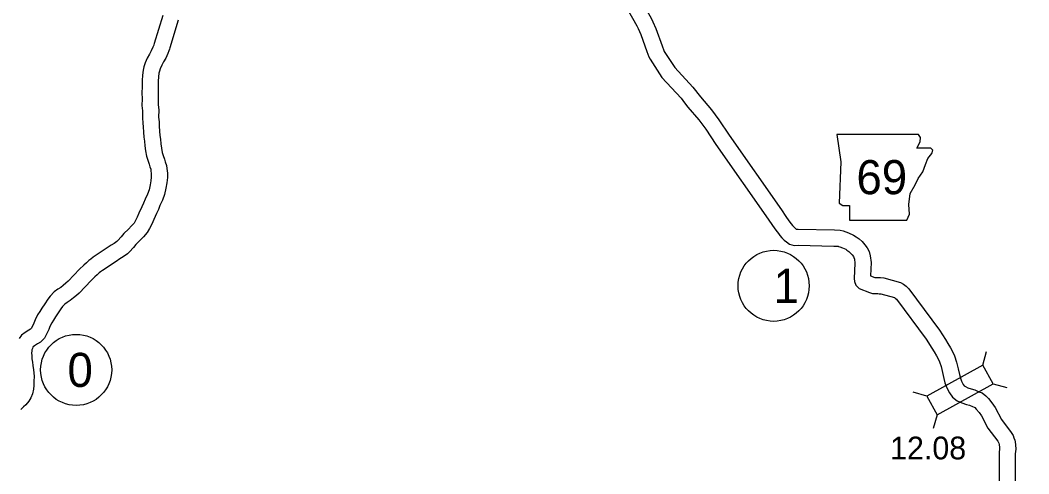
# Model space of a CAD drawing. Extents: x -939622 to -934222, y 1383701 to 1385301.
# Drawn here: x -936408.5 to -936352.2, y 1384927.7 to 1384952.9 of the extents above; entities that cross this region are included whole.
import ezdxf

# ---------------------------------------------------------------- set-up
doc = ezdxf.new("R2010")
doc.units = 0
for name, color, linetype in [('Level 10', 7, 'Continuous'), ('Level 20', 7, 'Continuous'), ('Level 21', 7, 'Continuous'), ('Level 25', 7, 'Continuous'), ('Level 27', 7, 'Continuous')]:
    doc.layers.add(name, color=color, linetype=linetype)

msp = doc.modelspace()

# ---------------------------------------------------------------- linework, layer by layer
at = {"layer": 'Level 10'}
for points in [[(-936373.872, 1384954.048), (-936373.291, 1384953.05), (-936373.189, 1384952.848), (-936373.019, 1384952.461), (-936372.681, 1384951.506), (-936372.583, 1384951.248), (-936372.555, 1384951.191), (-936371.977, 1384950.287), (-936370.96, 1384949.199)], [(-936374.65, 1384953.596), (-936374.082, 1384952.621), (-936374.004, 1384952.465), (-936373.857, 1384952.129), (-936373.526, 1384951.195), (-936373.411, 1384950.893), (-936373.343, 1384950.752), (-936372.691, 1384949.732), (-936371.617, 1384948.585)], [(-936400.516, 1384953.189), (-936400.995, 1384951.628), (-936401.011, 1384951.561), (-936401.02, 1384951.534), (-936401.067, 1384951.426), (-936401.154, 1384951.221), (-936401.263, 1384951.04), (-936401.381, 1384950.811), (-936401.498, 1384950.553), (-936401.57, 1384950.328), (-936401.612, 1384950.14), (-936401.65, 1384949.873), (-936401.67, 1384949.568), (-936401.672, 1384949.218), (-936401.676, 1384948.889), (-936401.672, 1384948.548), (-936401.681, 1384948.185), (-936401.641, 1384947.878), (-936401.654, 1384947.488), (-936401.618, 1384947.196), (-936401.607, 1384946.98), (-936401.588, 1384946.682), (-936401.566, 1384946.41), (-936401.539, 1384946.194), (-936401.514, 1384945.938), (-936401.472, 1384945.645), (-936401.417, 1384945.354), (-936401.35, 1384945.131), (-936401.283, 1384944.914), (-936401.23, 1384944.757), (-936401.19, 1384944.629), (-936401.179, 1384944.558), (-936401.161, 1384944.37), (-936401.161, 1384944.19), (-936401.176, 1384943.981), (-936401.218, 1384943.757), (-936401.283, 1384943.479), (-936401.369, 1384943.24), (-936401.499, 1384942.956), (-936401.592, 1384942.731), (-936401.678, 1384942.528), (-936401.843, 1384942.182), (-936401.934, 1384941.956), (-936402.035, 1384941.772), (-936402.119, 1384941.628), (-936402.262, 1384941.467), (-936402.433, 1384941.283), (-936402.685, 1384941.036), (-936402.831, 1384940.85), (-936403.017, 1384940.656), (-936403.078, 1384940.595), (-936403.222, 1384940.49), (-936403.392, 1384940.387), (-936403.614, 1384940.237), (-936404.396, 1384939.718), (-936404.526, 1384939.62), (-936404.63, 1384939.542), (-936404.769, 1384939.419), (-936404.916, 1384939.287), (-936405.151, 1384939.057), (-936405.784, 1384938.388), (-936405.914, 1384938.284), (-936406.063, 1384938.151), (-936406.205, 1384938.041), (-936406.361, 1384937.936), (-936406.573, 1384937.786), (-936406.788, 1384937.553), (-936406.924, 1384937.381), (-936407.097, 1384937.127), (-936407.258, 1384936.88), (-936407.374, 1384936.695), (-936407.494, 1384936.504), (-936407.63, 1384936.233), (-936407.703, 1384936.046), (-936407.78, 1384935.876), (-936407.844, 1384935.756), (-936407.885, 1384935.716), (-936407.986, 1384935.657), (-936408.18, 1384935.521), (-936408.386, 1384935.386), (-936408.514, 1384935.203)], [(-936399.656, 1384952.925), (-936400.127, 1384951.388), (-936400.145, 1384951.316), (-936400.176, 1384951.217), (-936400.24, 1384951.07), (-936400.351, 1384950.81), (-936400.477, 1384950.602), (-936400.57, 1384950.419), (-936400.657, 1384950.229), (-936400.7, 1384950.092), (-936400.726, 1384949.977), (-936400.754, 1384949.781), (-936400.77, 1384949.537), (-936400.772, 1384949.208), (-936400.776, 1384948.888), (-936400.772, 1384948.543), (-936400.779, 1384948.232), (-936400.739, 1384947.921), (-936400.752, 1384947.528), (-936400.721, 1384947.274), (-936400.709, 1384947.033), (-936400.69, 1384946.748), (-936400.67, 1384946.503), (-936400.644, 1384946.293), (-936400.62, 1384946.045), (-936400.584, 1384945.792), (-936400.542, 1384945.567), (-936400.49, 1384945.395), (-936400.426, 1384945.191), (-936400.373, 1384945.032), (-936400.313, 1384944.836), (-936400.285, 1384944.673), (-936400.261, 1384944.411), (-936400.261, 1384944.157), (-936400.282, 1384943.867), (-936400.336, 1384943.572), (-936400.419, 1384943.222), (-936400.535, 1384942.9), (-936400.674, 1384942.596), (-936400.761, 1384942.385), (-936400.856, 1384942.159), (-936401.018, 1384941.82), (-936401.119, 1384941.569), (-936401.252, 1384941.329), (-936401.386, 1384941.097), (-936401.597, 1384940.861), (-936401.787, 1384940.656), (-936402.014, 1384940.433), (-936402.151, 1384940.259), (-936402.374, 1384940.026), (-936402.49, 1384939.911), (-936402.721, 1384939.741), (-936402.908, 1384939.628), (-936403.114, 1384939.489), (-936403.877, 1384938.982), (-936403.985, 1384938.901), (-936404.06, 1384938.845), (-936404.17, 1384938.748), (-936404.301, 1384938.63), (-936404.51, 1384938.426), (-936405.173, 1384937.724), (-936405.334, 1384937.595), (-936405.488, 1384937.459), (-936405.677, 1384937.312), (-936405.849, 1384937.196), (-936405.976, 1384937.106), (-936406.103, 1384936.968), (-936406.198, 1384936.848), (-936406.348, 1384936.628), (-936406.499, 1384936.395), (-936406.612, 1384936.216), (-936406.709, 1384936.062), (-936406.807, 1384935.866), (-936406.874, 1384935.696), (-936406.972, 1384935.478), (-936407.118, 1384935.205), (-936407.338, 1384934.994), (-936407.499, 1384934.899), (-936407.674, 1384934.777), (-936407.746, 1384934.73), (-936407.759, 1384934.704), (-936407.784, 1384934.635), (-936407.81, 1384934.563), (-936407.821, 1384934.489), (-936407.826, 1384934.388), (-936407.813, 1384934.226), (-936407.806, 1384934.064), (-936407.787, 1384933.869), (-936407.758, 1384933.681), (-936407.715, 1384933.452), (-936407.69, 1384933.088), (-936407.697, 1384932.798), (-936407.709, 1384932.573), (-936407.721, 1384932.369), (-936407.77, 1384932.111), (-936407.87, 1384931.886), (-936407.985, 1384931.697), (-936408.141, 1384931.502), (-936408.284, 1384931.383), (-936408.428, 1384931.242)], [(-936370.96, 1384949.199), (-936370.545, 1384948.668), (-936369.93, 1384947.932), (-936369.516, 1384947.386), (-936368.934, 1384946.521), (-936366.025, 1384942.355), (-936365.781, 1384941.995), (-936365.616, 1384941.757), (-936365.482, 1384941.586), (-936365.407, 1384941.488), (-936365.343, 1384941.412), (-936365.284, 1384941.352), (-936365.218, 1384941.302), (-936365.195, 1384941.286), (-936365.096, 1384941.287), (-936363.069, 1384941.243), (-936362.755, 1384941.227), (-936362.581, 1384941.196), (-936362.439, 1384941.133), (-936362.284, 1384941.076), (-936362.005, 1384940.955), (-936361.852, 1384940.852), (-936361.701, 1384940.739), (-936361.532, 1384940.593), (-936361.385, 1384940.419), (-936361.248, 1384940.243), (-936361.142, 1384940.033), (-936361.073, 1384939.794), (-936361.031, 1384939.421), (-936361.063, 1384938.695), (-936360.818, 1384938.602), (-936360.796, 1384938.595), (-936360.77, 1384938.594), (-936360.642, 1384938.599), (-936360.499, 1384938.589), (-936360.31, 1384938.572), (-936359.388, 1384938.312), (-936359.229, 1384938.224), (-936359.081, 1384938.119), (-936358.93, 1384937.958), (-936357.215, 1384935.659), (-936356.884, 1384935.137), (-936356.75, 1384934.924), (-936356.594, 1384934.665), (-936356.469, 1384934.428), (-936356.373, 1384934.219), (-936356.262, 1384933.878), (-936356.172, 1384933.504), (-936356.1, 1384933.182), (-936356.051, 1384932.986), (-936355.983, 1384932.809), (-936355.893, 1384932.638), (-936355.839, 1384932.562), (-936355.77, 1384932.511), (-936355.625, 1384932.445), (-936355.455, 1384932.386), (-936355.237, 1384932.33), (-936355.016, 1384932.231), (-936354.833, 1384932.159), (-936354.632, 1384932.003), (-936354.491, 1384931.845), (-936354.299, 1384931.617), (-936354.106, 1384931.351), (-936353.76, 1384930.688)], [(-936371.617, 1384948.585), (-936371.426, 1384948.319), (-936371.236, 1384948.091), (-936370.634, 1384947.371), (-936370.249, 1384946.863), (-936369.676, 1384946.012), (-936366.767, 1384941.845), (-936366.523, 1384941.485), (-936366.34, 1384941.222), (-936366.194, 1384941.036), (-936366.11, 1384940.926), (-936366.009, 1384940.805), (-936365.88, 1384940.676), (-936365.746, 1384940.572), (-936365.574, 1384940.456), (-936365.318, 1384940.384), (-936365.099, 1384940.387), (-936363.102, 1384940.344), (-936362.858, 1384940.331), (-936362.846, 1384940.329), (-936362.777, 1384940.299), (-936362.619, 1384940.24), (-936362.439, 1384940.163), (-936362.374, 1384940.119), (-936362.265, 1384940.037), (-936362.173, 1384939.958), (-936362.084, 1384939.852), (-936362.013, 1384939.761), (-936361.983, 1384939.702), (-936361.959, 1384939.617), (-936361.933, 1384939.39), (-936361.97, 1384938.546), (-936361.956, 1384938.367), (-936361.883, 1384938.168), (-936361.692, 1384937.972), (-936361.115, 1384937.752), (-936360.955, 1384937.701), (-936360.772, 1384937.693), (-936360.654, 1384937.698), (-936360.569, 1384937.692), (-936360.475, 1384937.683), (-936359.731, 1384937.474), (-936359.709, 1384937.462), (-936359.676, 1384937.438), (-936359.62, 1384937.379), (-936357.957, 1384935.148), (-936357.645, 1384934.656), (-936357.516, 1384934.452), (-936357.378, 1384934.222), (-936357.276, 1384934.029), (-936357.212, 1384933.891), (-936357.129, 1384933.634), (-936357.049, 1384933.3), (-936356.975, 1384932.974), (-936356.911, 1384932.715), (-936356.804, 1384932.437), (-936356.662, 1384932.167), (-936356.489, 1384931.922), (-936356.226, 1384931.73), (-936355.96, 1384931.609), (-936355.716, 1384931.524), (-936355.536, 1384931.477), (-936355.365, 1384931.401), (-936355.283, 1384931.369), (-936355.248, 1384931.342), (-936355.171, 1384931.256), (-936355.009, 1384931.062), (-936354.873, 1384930.876), (-936354.524, 1384930.206)], [(-936353.76, 1384930.688), (-936353.213, 1384929.961), (-936353.115, 1384929.783), (-936353.065, 1384929.657), (-936353.023, 1384929.525), (-936353.002, 1384929.43), (-936352.969, 1384929.268), (-936352.964, 1384929.036), (-936352.993, 1384928.77), (-936353.01, 1384924.89), (-936353, 1384924.709), (-936352.994, 1384924.573), (-936352.982, 1384924.46), (-936352.956, 1384924.34), (-936352.908, 1384924.227), (-936352.823, 1384924.078), (-936352.716, 1384923.91), (-936352.612, 1384923.734), (-936352.51, 1384923.571), (-936352.234, 1384923.112)], [(-936354.524, 1384930.206), (-936353.97, 1384929.47), (-936353.93, 1384929.397), (-936353.913, 1384929.354), (-936353.894, 1384929.294), (-936353.883, 1384929.245), (-936353.867, 1384929.166), (-936353.865, 1384929.074), (-936353.893, 1384928.822), (-936353.91, 1384924.868), (-936353.899, 1384924.664), (-936353.892, 1384924.505), (-936353.872, 1384924.318), (-936353.818, 1384924.065), (-936353.715, 1384923.824), (-936353.594, 1384923.613), (-936353.483, 1384923.439), (-936353.381, 1384923.267), (-936353.277, 1384923.101), (-936353.205, 1384922.98)]]:
    msp.add_lwpolyline(points, dxfattribs=at)
at = {"layer": 'Level 20'}
for p, q in [((-936354.803, 1384933.714), (-936354.586, 1384934.476)), ((-936354.226, 1384932.676), (-936353.464, 1384932.459)), ((-936357.918, 1384931.982), (-936358.68, 1384932.199)), ((-936357.34, 1384930.944), (-936357.558, 1384930.182))]:
    msp.add_line(p, q, dxfattribs=at)
msp.add_lwpolyline([(-936354.803, 1384933.714), (-936357.918, 1384931.982), (-936357.34, 1384930.944), (-936354.226, 1384932.676)], close=True, dxfattribs=at)
at = {"layer": 'Level 21'}
msp.add_lwpolyline([(-936362.941, 1384946.567), (-936362.713, 1384945.045), (-936362.814, 1384942.735), (-936362.611, 1384942.608), (-936362.23, 1384942.608), (-936362.23, 1384941.796), (-936359.033, 1384941.796), (-936358.881, 1384942.126), (-936358.931, 1384942.659), (-936358.855, 1384943.268), (-936358.576, 1384943.75), (-936358.398, 1384944.106), (-936358.145, 1384944.486), (-936357.992, 1384944.892), (-936357.866, 1384945.222), (-936357.637, 1384945.501), (-936357.586, 1384945.679), (-936357.688, 1384945.806), (-936358.475, 1384945.806), (-936358.297, 1384946.161), (-936358.272, 1384946.39), (-936358.377, 1384946.565)], close=True, dxfattribs=at)
at = {"layer": 'Level 27'}
for centre in [(-936366.46, 1384938.129), (-936405.343, 1384933.446)]:
    msp.add_circle(centre, 1.98, dxfattribs=at)

# ---------------------------------------------------------------- texts
at = {"layer": 'Level 21'}
msp.add_text('69', height=1.9008, dxfattribs=at).set_placement((-936361.844, 1384943.234))
at = {"layer": 'Level 25'}
msp.add_text('12.08', height=1.2672, dxfattribs=at).set_placement((-936359.968, 1384928.459))
at = {"layer": 'Level 27'}
for s, p in [('1', (-936366.46, 1384937.179)), ('0', (-936405.827, 1384932.495))]:
    msp.add_text(s, height=1.901, dxfattribs=at).set_placement(p)

doc.saveas('drawing.dxf')
